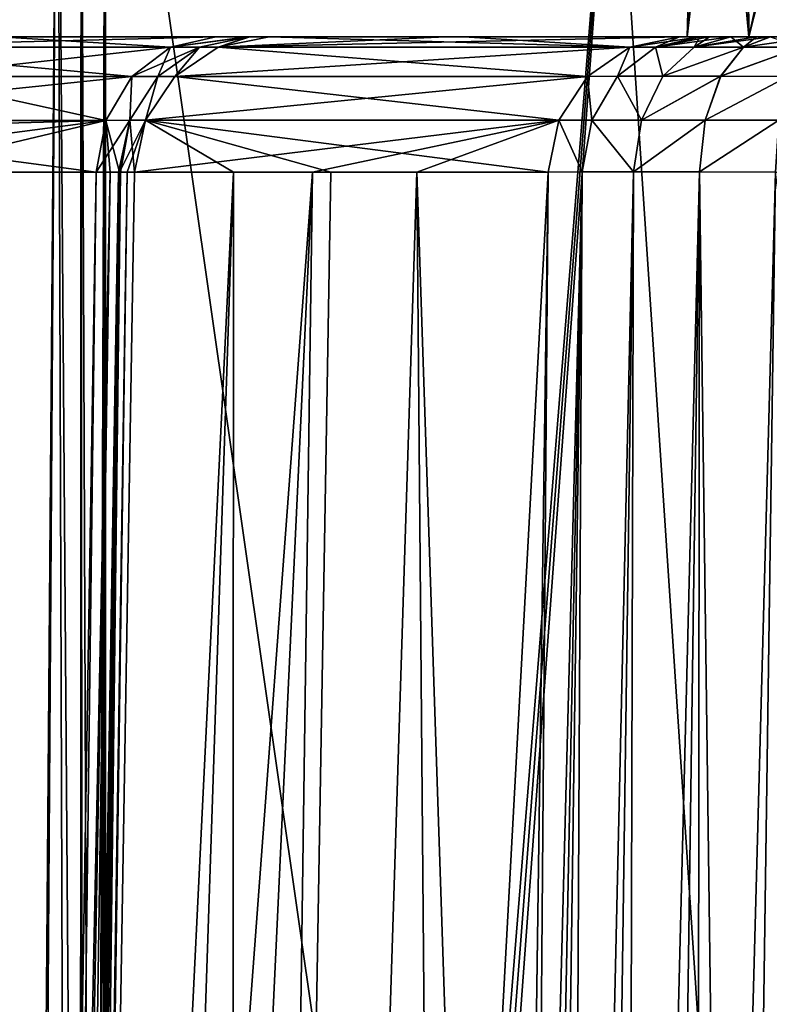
# Model space of a CAD drawing. Header units: millimetres. Extents: x -39 to 39, y -36 to 85.
# Tile 339 of 427: x 7.6 to 8.69, y 69.39 to 70.83. Entities that reach past the tile are written whole.
import ezdxf

# ---------------------------------------------------------------- set-up
doc = ezdxf.new("R2010")
doc.units = ezdxf.units.MM
doc.header["$LTSCALE"] = 65.185185
for name, color, linetype in [('125', 7, 'CONTINUOUS'), ('142', 7, 'CONTINUOUS'), ('146', 7, 'CONTINUOUS'), ('164', 7, 'CONTINUOUS'), ('165', 7, 'CONTINUOUS'), ('166', 7, 'CONTINUOUS'), ('167', 7, 'CONTINUOUS'), ('168', 7, 'CONTINUOUS'), ('176', 7, 'CONTINUOUS'), ('177', 7, 'CONTINUOUS'), ('181', 7, 'CONTINUOUS'), ('182', 7, 'CONTINUOUS'), ('183', 7, 'CONTINUOUS'), ('309', 7, 'CONTINUOUS'), ('363', 7, 'CONTINUOUS'), ('364', 7, 'CONTINUOUS'), ('365', 7, 'CONTINUOUS'), ('366', 7, 'CONTINUOUS'), ('372', 7, 'CONTINUOUS'), ('373', 7, 'CONTINUOUS'), ('374', 7, 'CONTINUOUS'), ('380', 7, 'CONTINUOUS'), ('381', 7, 'CONTINUOUS'), ('4', 7, 'CONTINUOUS'), ('6', 7, 'CONTINUOUS'), ('67', 7, 'CONTINUOUS'), ('69', 7, 'CONTINUOUS')]:
    doc.layers.add(name, color=color, linetype=linetype)

msp = doc.modelspace()

# ---------------------------------------------------------------- linework, layer by layer
at = {"layer": '125', "linetype": 'CONTINUOUS'}
for points in [[(6.7214, 70.8, -0.6735), (8.5738, 70.8), (6.7212, 70.8, 0.6716), (6.7214, 70.8, -0.6735)], [(8.5738, 70.8), (8.6634, 70.8, 1.1382), (6.7212, 70.8, 0.6716), (8.5738, 70.8)], [(6.7212, 70.8, 0.6716), (8.6634, 70.8, 1.1382), (6.9182, 70.8, 2.0022), (6.7212, 70.8, 0.6716)], [(6.9186, 70.8, -2.0041), (8.6634, 70.8, -1.1382), (6.7214, 70.8, -0.6735), (6.9186, 70.8, -2.0041)], [(8.6634, 70.8, -1.1382), (8.5738, 70.8), (6.7214, 70.8, -0.6735), (8.6634, 70.8, -1.1382)], [(6.9182, 70.8, 2.0022), (8.9299, 70.8, 2.2485), (7.3081, 70.8, 3.2897), (6.9182, 70.8, 2.0022)], [(8.6634, 70.8, 1.1382), (8.9299, 70.8, 2.2485), (6.9182, 70.8, 2.0022), (8.6634, 70.8, 1.1382)], [(7.3087, 70.8, -3.2912), (8.9299, 70.8, -2.2485), (6.9186, 70.8, -2.0041), (7.3087, 70.8, -3.2912)], [(8.9299, 70.8, -2.2485), (8.6634, 70.8, -1.1382), (6.9186, 70.8, -2.0041), (8.9299, 70.8, -2.2485)], [(7.3081, 70.8, 3.2897), (9.3669, 70.8, 3.3033), (7.5725, 70.8, 3.9076), (7.3081, 70.8, 3.2897)], [(8.9299, 70.8, 2.2485), (9.3669, 70.8, 3.3033), (7.3081, 70.8, 3.2897), (8.9299, 70.8, 2.2485)], [(7.5729, 70.8, -3.9084), (9.3669, 70.8, -3.3033), (7.3087, 70.8, -3.2912), (7.5729, 70.8, -3.9084)], [(9.3669, 70.8, -3.3033), (8.9299, 70.8, -2.2485), (7.3087, 70.8, -3.2912), (9.3669, 70.8, -3.3033)], [(7.5725, 70.8, 3.9076), (9.9634, 70.8, 4.2768), (7.8883, 70.8, 4.5163), (7.5725, 70.8, 3.9076)], [(9.3669, 70.8, 3.3033), (9.9634, 70.8, 4.2768), (7.5725, 70.8, 3.9076), (9.3669, 70.8, 3.3033)], [(7.8883, 70.8, -4.5163), (9.9634, 70.8, -4.2768), (7.5729, 70.8, -3.9084), (7.8883, 70.8, -4.5163)], [(9.9634, 70.8, -4.2768), (9.3669, 70.8, -3.3033), (7.5729, 70.8, -3.9084), (9.9634, 70.8, -4.2768)], [(7.9333, 70.8, -4.6117), (9.9634, 70.8, -4.2768), (7.8883, 70.8, -4.5163), (7.9333, 70.8, -4.6117)], [(7.8883, 70.8, 4.5163), (10.705, 70.8, 5.145), (7.9356, 70.8, 4.6177), (7.8883, 70.8, 4.5163)], [(9.9634, 70.8, 4.2768), (10.705, 70.8, 5.145), (7.8883, 70.8, 4.5163), (9.9634, 70.8, 4.2768)], [(7.9355, 70.8, -4.6176), (9.9634, 70.8, -4.2768), (7.9333, 70.8, -4.6117), (7.9355, 70.8, -4.6176)], [(7.966, 70.8, -4.7252), (9.9634, 70.8, -4.2768), (7.9355, 70.8, -4.6176), (7.966, 70.8, -4.7252)], [(7.9356, 70.8, 4.6177), (10.705, 70.8, 5.145), (7.9377, 70.8, 4.6236), (7.9356, 70.8, 4.6177)], [(7.9377, 70.8, 4.6236), (10.705, 70.8, 5.145), (7.966, 70.8, 4.7252), (7.9377, 70.8, 4.6236)], [(10.705, 70.8, -5.145), (9.9634, 70.8, -4.2768), (7.966, 70.8, -4.7252), (10.705, 70.8, -5.145)], [(8.2226, 70.8, -5.8692), (10.705, 70.8, -5.145), (7.966, 70.8, -4.7252), (8.2226, 70.8, -5.8692)], [(7.966, 70.8, 4.7252), (11.5732, 70.8, 5.8866), (8.249, 70.8, 5.9737), (7.966, 70.8, 4.7252)], [(10.705, 70.8, 5.145), (11.5732, 70.8, 5.8866), (7.966, 70.8, 4.7252), (10.705, 70.8, 5.145)], [(8.5625, 70.8, -7.089), (11.5732, 70.8, -5.8866), (8.2226, 70.8, -5.8692), (8.5625, 70.8, -7.089)], [(11.5732, 70.8, -5.8866), (10.705, 70.8, -5.145), (8.2226, 70.8, -5.8692), (11.5732, 70.8, -5.8866)], [(12.5467, 70.8, 6.4831), (13.6015, 70.8, 6.9201), (8.249, 70.8, 5.9737), (12.5467, 70.8, 6.4831)], [(11.5732, 70.8, 5.8866), (12.5467, 70.8, 6.4831), (8.249, 70.8, 5.9737), (11.5732, 70.8, 5.8866)], [(8.249, 70.8, 5.9737), (13.6015, 70.8, 6.9201), (8.5625, 70.8, 7.089), (8.249, 70.8, 5.9737)], [(8.5923, 70.8, -7.1555), (13.6015, 70.8, -6.9201), (8.5625, 70.8, -7.089), (8.5923, 70.8, -7.1555)], [(13.6015, 70.8, -6.9201), (12.5467, 70.8, -6.4831), (8.5625, 70.8, -7.089), (13.6015, 70.8, -6.9201)], [(12.5467, 70.8, -6.4831), (11.5732, 70.8, -5.8866), (8.5625, 70.8, -7.089), (12.5467, 70.8, -6.4831)], [(13.6015, 70.8, 6.9201), (14.7118, 70.8, 7.1866), (8.5625, 70.8, 7.089), (13.6015, 70.8, 6.9201)], [(8.5625, 70.8, 7.089), (14.7118, 70.8, 7.1866), (8.5922, 70.8, 7.1554), (8.5625, 70.8, 7.089)], [(8.5922, 70.8, 7.1554), (14.7118, 70.8, 7.1866), (8.606, 70.8, 7.1763), (8.5922, 70.8, 7.1554)], [(8.6055, 70.8, -7.1756), (13.6015, 70.8, -6.9201), (8.5923, 70.8, -7.1555), (8.6055, 70.8, -7.1756)], [(8.6372, 70.8, -7.2129), (14.7118, 70.8, -7.1866), (8.6055, 70.8, -7.1756), (8.6372, 70.8, -7.2129)], [(14.7118, 70.8, -7.1866), (13.6015, 70.8, -6.9201), (8.6055, 70.8, -7.1756), (14.7118, 70.8, -7.1866)], [(8.606, 70.8, 7.1763), (14.7118, 70.8, 7.1866), (8.6371, 70.8, 7.2128), (8.606, 70.8, 7.1763)], [(14.7118, 70.8, 7.1866), (15.85, 70.8, 7.2762), (8.6371, 70.8, 7.2128), (14.7118, 70.8, 7.1866)], [(8.6371, 70.8, 7.2128), (15.85, 70.8, 7.2762), (8.6744, 70.8, 7.2445), (8.6371, 70.8, 7.2128)], [(8.6737, 70.8, -7.244), (14.7118, 70.8, -7.1866), (8.6372, 70.8, -7.2129), (8.6737, 70.8, -7.244)], [(8.6946, 70.8, -7.2578), (14.7118, 70.8, -7.1866), (8.6737, 70.8, -7.244), (8.6946, 70.8, -7.2578)], [(8.6744, 70.8, 7.2445), (15.85, 70.8, 7.2762), (8.6945, 70.8, 7.2577), (8.6744, 70.8, 7.2445)]]:
    msp.add_3dface(points, dxfattribs=at)
at = {"layer": '142', "linetype": 'CONTINUOUS'}
for points in [[(8.449, 71.4856, 8.6686), (9.072, 62.1, 8.8554), (9.0781, 71.4931, 8.8571), (8.449, 71.4856, 8.6686)], [(7.7278, 71.4764, 8.4292), (9.072, 62.1, 8.8554), (8.449, 71.4856, 8.6686), (7.7278, 71.4764, 8.4292)], [(7.7278, 62.1, 8.4292), (9.072, 62.1, 8.8554), (7.7278, 71.4764, 8.4292), (7.7278, 62.1, 8.4292)]]:
    msp.add_3dface(points, dxfattribs=at)
at = {"layer": '146', "linetype": 'CONTINUOUS'}
for points in [[(8.4861, 71.4861, -8.6802), (9.0811, 71.4932, -8.858), (7.796, 62.1, -8.4529), (8.4861, 71.4861, -8.6802)], [(7.796, 62.1, -8.4529), (9.0811, 71.4932, -8.858), (9.1057, 62.1, -8.8649), (7.796, 62.1, -8.4529)], [(7.7278, 71.4764, -8.4292), (8.4861, 71.4861, -8.6802), (7.7278, 62.1, -8.4292), (7.7278, 71.4764, -8.4292)], [(7.7278, 62.1, -8.4292), (8.4861, 71.4861, -8.6802), (7.7619, 62.1, -8.4411), (7.7278, 62.1, -8.4292)], [(7.7619, 62.1, -8.4411), (8.4861, 71.4861, -8.6802), (7.796, 62.1, -8.4529), (7.7619, 62.1, -8.4411)]]:
    msp.add_3dface(points, dxfattribs=at)
at = {"layer": '164', "linetype": 'CONTINUOUS'}
msp.add_3dface([(9.7959, 62.1, -7.94), (8.7022, 70.6035, -7.4786), (8.6451, 66.5669, -7.5347), (9.7959, 62.1, -7.94)], dxfattribs=at)
at = {"layer": '165', "linetype": 'CONTINUOUS'}
for points in [[(7.6289, 62.1, -4.8161), (8.0286, 70.6035, -5.9177), (7.6959, 66.1456, -4.7914), (7.6289, 62.1, -4.8161)], [(7.91, 62.1, -6.0541), (8.0286, 70.6035, -5.9177), (7.6289, 62.1, -4.8161), (7.91, 62.1, -6.0541)], [(8.0286, 70.6035, -5.9177), (7.7699, 70.6035, -4.7642), (7.6959, 66.1456, -4.7914), (8.0286, 70.6035, -5.9177)], [(8.2533, 62.1, -7.268), (8.1806, 70.6035, -6.4947), (7.91, 62.1, -6.0541), (8.2533, 62.1, -7.268)], [(8.1806, 70.6035, -6.4947), (8.0286, 70.6035, -5.9177), (7.91, 62.1, -6.0541), (8.1806, 70.6035, -6.4947)], [(8.3714, 70.6035, -7.1478), (8.1806, 70.6035, -6.4947), (8.3153, 66.5669, -7.2049), (8.3714, 70.6035, -7.1478)], [(8.2533, 62.1, -7.268), (8.3153, 66.5669, -7.2049), (8.1806, 70.6035, -6.4947), (8.2533, 62.1, -7.268)]]:
    msp.add_3dface(points, dxfattribs=at)
at = {"layer": '166', "linetype": 'CONTINUOUS'}
for points in [[(7.7144, 70.6035, -4.615), (7.4122, 70.6035, -4.0361), (7.6408, 66.1456, -4.643), (7.7144, 70.6035, -4.615)], [(7.6408, 66.1456, -4.643), (7.4122, 70.6035, -4.0361), (7.574, 62.1, -4.6684), (7.6408, 66.1456, -4.643)], [(7.7144, 70.6035, 4.615), (7.6408, 66.1455, 4.643), (7.4124, 70.6035, 4.0365), (7.7144, 70.6035, 4.615)], [(7.6408, 66.1455, 4.643), (7.574, 62.1, 4.6684), (7.4124, 70.6035, 4.0365), (7.6408, 66.1455, 4.643)]]:
    msp.add_3dface(points, dxfattribs=at)
at = {"layer": '167', "linetype": 'CONTINUOUS'}
for points in [[(7.6959, 66.1455, 4.7914), (7.9141, 70.6035, 5.4392), (7.6289, 62.1, 4.8161), (7.6959, 66.1455, 4.7914)], [(7.6289, 62.1, 4.8161), (7.9141, 70.6035, 5.4392), (7.91, 62.1, 6.0541), (7.6289, 62.1, 4.8161)], [(7.7699, 70.6035, 4.7642), (7.9141, 70.6035, 5.4392), (7.6959, 66.1455, 4.7914), (7.7699, 70.6035, 4.7642)], [(7.9141, 70.6035, 5.4392), (8.0553, 70.6035, 6.0231), (7.91, 62.1, 6.0541), (7.9141, 70.6035, 5.4392)], [(8.0553, 70.6035, 6.0231), (8.3714, 70.6035, 7.1478), (7.91, 62.1, 6.0541), (8.0553, 70.6035, 6.0231)], [(7.91, 62.1, 6.0541), (8.3714, 70.6035, 7.1478), (8.3153, 66.5667, 7.2049), (7.91, 62.1, 6.0541)]]:
    msp.add_3dface(points, dxfattribs=at)
at = {"layer": '168', "linetype": 'CONTINUOUS'}
for points in [[(8.582, 62.1, 7.5967), (8.6451, 66.5667, 7.5347), (9.3553, 70.6035, 7.6694), (8.582, 62.1, 7.5967)], [(8.582, 62.1, 7.5967), (9.3553, 70.6035, 7.6694), (9.7959, 62.1, 7.94), (8.582, 62.1, 7.5967)], [(8.7022, 70.6035, 7.4786), (9.3553, 70.6035, 7.6694), (8.6451, 66.5667, 7.5347), (8.7022, 70.6035, 7.4786)]]:
    msp.add_3dface(points, dxfattribs=at)
at = {"layer": '176', "linetype": 'CONTINUOUS'}
for points in [[(7.658, 71.4647, -8.3986), (7.5848, 62.1, -8.3511), (7.5761, 71.4461, -8.3441), (7.658, 71.4647, -8.3986)], [(7.6889, 62.1, -8.4137), (7.5848, 62.1, -8.3511), (7.658, 71.4647, -8.3986), (7.6889, 62.1, -8.4137)], [(7.6924, 71.473, -8.4153), (7.6889, 62.1, -8.4137), (7.658, 71.4647, -8.3986), (7.6924, 71.473, -8.4153)], [(7.6966, 62.1, -8.4171), (7.6889, 62.1, -8.4137), (7.6924, 71.473, -8.4153), (7.6966, 62.1, -8.4171)], [(7.7278, 71.4764, -8.4292), (7.6966, 62.1, -8.4171), (7.6924, 71.473, -8.4153), (7.7278, 71.4764, -8.4292)], [(7.6966, 62.1, -8.4171), (7.7278, 71.4764, -8.4292), (7.7044, 62.1, -8.4204), (7.6966, 62.1, -8.4171)], [(7.7044, 62.1, -8.4204), (7.7278, 71.4764, -8.4292), (7.716, 62.1, -8.4249), (7.7044, 62.1, -8.4204)], [(7.7278, 71.4764, -8.4292), (7.7278, 62.1, -8.4292), (7.716, 62.1, -8.4249), (7.7278, 71.4764, -8.4292)]]:
    msp.add_3dface(points, dxfattribs=at)
at = {"layer": '177', "linetype": 'CONTINUOUS'}
for points in [[(8.3771, 62.1, -7.4729), (8.421, 70.6038, -7.2586), (8.3027, 62.1, -7.3779), (8.3771, 62.1, -7.4729)], [(8.421, 70.6038, -7.2586), (8.3714, 70.6035, -7.1478), (8.3027, 62.1, -7.3779), (8.421, 70.6038, -7.2586)], [(8.3714, 70.6035, -7.1478), (8.3153, 66.5669, -7.2049), (8.3027, 62.1, -7.3779), (8.3714, 70.6035, -7.1478)], [(8.4721, 62.1, -7.5473), (8.4958, 70.6039, -7.3543), (8.3771, 62.1, -7.4729), (8.4721, 62.1, -7.5473)], [(8.4958, 70.6039, -7.3543), (8.421, 70.6038, -7.2586), (8.3771, 62.1, -7.4729), (8.4958, 70.6039, -7.3543)], [(8.5916, 70.6038, -7.4292), (8.4958, 70.6039, -7.3543), (8.4721, 62.1, -7.5473), (8.5916, 70.6038, -7.4292)], [(8.582, 62.1, -7.5967), (8.5916, 70.6038, -7.4292), (8.4721, 62.1, -7.5473), (8.582, 62.1, -7.5967)], [(8.582, 62.1, -7.5967), (8.6451, 66.5669, -7.5347), (8.5916, 70.6038, -7.4292), (8.582, 62.1, -7.5967)], [(8.6451, 66.5669, -7.5347), (8.7022, 70.6035, -7.4786), (8.5916, 70.6038, -7.4292), (8.6451, 66.5669, -7.5347)]]:
    msp.add_3dface(points, dxfattribs=at)
at = {"layer": '181', "linetype": 'CONTINUOUS'}
for points in [[(7.7481, 70.6035, -4.6873), (7.7465, 70.6035, -4.6832), (7.6073, 62.1, -4.7401), (7.7481, 70.6035, -4.6873)], [(7.6289, 62.1, -4.8161), (7.7481, 70.6035, -4.6873), (7.6073, 62.1, -4.7401), (7.6289, 62.1, -4.8161)], [(7.7144, 70.6035, -4.615), (7.6408, 66.1456, -4.643), (7.6073, 62.1, -4.7401), (7.7144, 70.6035, -4.615)], [(7.7465, 70.6035, -4.6832), (7.7144, 70.6035, -4.615), (7.6073, 62.1, -4.7401), (7.7465, 70.6035, -4.6832)], [(7.6289, 62.1, -4.8161), (7.6959, 66.1456, -4.7914), (7.7591, 70.6035, -4.7205), (7.6289, 62.1, -4.8161)], [(7.7481, 70.6035, -4.6873), (7.6289, 62.1, -4.8161), (7.7591, 70.6035, -4.7205), (7.7481, 70.6035, -4.6873)], [(7.6959, 66.1456, -4.7914), (7.7699, 70.6035, -4.7642), (7.7591, 70.6035, -4.7205), (7.6959, 66.1456, -4.7914)]]:
    msp.add_3dface(points, dxfattribs=at)
at = {"layer": '182', "linetype": 'CONTINUOUS'}
for points in [[(7.574, 62.1, 4.6684), (7.6408, 66.1455, 4.643), (7.7348, 70.6035, 4.6551), (7.574, 62.1, 4.6684)], [(7.574, 62.1, 4.6684), (7.7348, 70.6035, 4.6551), (7.6073, 62.1, 4.7401), (7.574, 62.1, 4.6684)], [(7.7496, 70.6035, 4.6916), (7.6289, 62.1, 4.8161), (7.6073, 62.1, 4.7401), (7.7496, 70.6035, 4.6916)], [(7.7348, 70.6035, 4.6551), (7.7481, 70.6035, 4.6874), (7.6073, 62.1, 4.7401), (7.7348, 70.6035, 4.6551)], [(7.7481, 70.6035, 4.6874), (7.7496, 70.6035, 4.6916), (7.6073, 62.1, 4.7401), (7.7481, 70.6035, 4.6874)], [(7.6959, 66.1455, 4.7914), (7.6289, 62.1, 4.8161), (7.7496, 70.6035, 4.6916), (7.6959, 66.1455, 4.7914)], [(7.6408, 66.1455, 4.643), (7.7144, 70.6035, 4.615), (7.7348, 70.6035, 4.6551), (7.6408, 66.1455, 4.643)], [(7.7699, 70.6035, 4.7642), (7.6959, 66.1455, 4.7914), (7.7496, 70.6035, 4.6916), (7.7699, 70.6035, 4.7642)]]:
    msp.add_3dface(points, dxfattribs=at)
at = {"layer": '183', "linetype": 'CONTINUOUS'}
for points in [[(8.2533, 62.1, 7.268), (8.3153, 66.5667, 7.2049), (8.4208, 70.6038, 7.2584), (8.2533, 62.1, 7.268)], [(8.2533, 62.1, 7.268), (8.4208, 70.6038, 7.2584), (8.3027, 62.1, 7.3779), (8.2533, 62.1, 7.268)], [(8.4208, 70.6038, 7.2584), (8.4957, 70.6039, 7.3542), (8.3027, 62.1, 7.3779), (8.4208, 70.6038, 7.2584)], [(8.3027, 62.1, 7.3779), (8.4957, 70.6039, 7.3542), (8.3771, 62.1, 7.4729), (8.3027, 62.1, 7.3779)], [(8.3153, 66.5667, 7.2049), (8.3714, 70.6035, 7.1478), (8.4208, 70.6038, 7.2584), (8.3153, 66.5667, 7.2049)], [(8.4957, 70.6039, 7.3542), (8.5914, 70.6038, 7.429), (8.3771, 62.1, 7.4729), (8.4957, 70.6039, 7.3542)], [(8.3771, 62.1, 7.4729), (8.5914, 70.6038, 7.429), (8.4721, 62.1, 7.5473), (8.3771, 62.1, 7.4729)], [(8.5914, 70.6038, 7.429), (8.7022, 70.6035, 7.4786), (8.4721, 62.1, 7.5473), (8.5914, 70.6038, 7.429)], [(8.7022, 70.6035, 7.4786), (8.6451, 66.5667, 7.5347), (8.4721, 62.1, 7.5473), (8.7022, 70.6035, 7.4786)]]:
    msp.add_3dface(points, dxfattribs=at)
at = {"layer": '309', "linetype": 'CONTINUOUS'}
for points in [[(7.5761, 71.4461, 8.3441), (7.5959, 62.1, 8.3595), (7.658, 71.4647, 8.3986), (7.5761, 71.4461, 8.3441)], [(7.5959, 62.1, 8.3595), (7.7278, 62.1, 8.4292), (7.658, 71.4647, 8.3986), (7.5959, 62.1, 8.3595)], [(7.658, 71.4647, 8.3986), (7.7278, 62.1, 8.4292), (7.692, 71.473, 8.4151), (7.658, 71.4647, 8.3986)], [(7.7278, 62.1, 8.4292), (7.7278, 71.4764, 8.4292), (7.692, 71.473, 8.4151), (7.7278, 62.1, 8.4292)]]:
    msp.add_3dface(points, dxfattribs=at)
at = {"layer": '363', "linetype": 'CONTINUOUS'}
for points in [[(7.3033, 70.7851, 3.4832), (7.8883, 70.8, 4.5163), (7.8224, 70.7851, 4.5537), (7.3033, 70.7851, 3.4832)], [(7.5725, 70.8, 3.9076), (7.8883, 70.8, 4.5163), (7.3033, 70.7851, 3.4832), (7.5725, 70.8, 3.9076)], [(7.8224, 70.7851, -4.5537), (7.5729, 70.8, -3.9084), (7.3033, 70.7851, -3.4832), (7.8224, 70.7851, -4.5537)], [(7.8883, 70.8, -4.5163), (7.5729, 70.8, -3.9084), (7.8224, 70.7851, -4.5537), (7.8883, 70.8, -4.5163)], [(7.3033, 70.7851, 3.4832), (7.8224, 70.7851, 4.5537), (7.4367, 70.7426, 3.9484), (7.3033, 70.7851, 3.4832)], [(7.7663, 70.7426, -4.5855), (7.3033, 70.7851, -3.4832), (7.4367, 70.7426, -3.9483), (7.7663, 70.7426, -4.5855)], [(7.8224, 70.7851, -4.5537), (7.3033, 70.7851, -3.4832), (7.7663, 70.7426, -4.5855), (7.8224, 70.7851, -4.5537)], [(7.4367, 70.7426, 3.9484), (7.8224, 70.7851, 4.5537), (7.7663, 70.7426, 4.5855), (7.4367, 70.7426, 3.9484)], [(7.1489, 70.6788, -3.3876), (7.7284, 70.6788, -4.607), (7.4367, 70.7426, -3.9483), (7.1489, 70.6788, -3.3876)], [(7.1489, 70.6788, 3.3876), (7.4367, 70.7426, 3.9484), (7.7663, 70.7426, 4.5855), (7.1489, 70.6788, 3.3876)], [(7.1489, 70.6788, 3.3876), (7.7663, 70.7426, 4.5855), (7.7284, 70.6788, 4.607), (7.1489, 70.6788, 3.3876)], [(7.7284, 70.6788, -4.607), (7.7663, 70.7426, -4.5855), (7.4367, 70.7426, -3.9483), (7.7284, 70.6788, -4.607)], [(7.1564, 70.6035, 3.4508), (7.1488, 70.663, 3.4039), (7.7284, 70.6788, 4.607), (7.1564, 70.6035, 3.4508)], [(7.1488, 70.663, 3.4039), (7.1489, 70.6788, 3.3876), (7.7284, 70.6788, 4.607), (7.1488, 70.663, 3.4039)], [(7.4122, 70.6035, -4.0361), (7.7144, 70.6035, -4.615), (7.1489, 70.6788, -3.3876), (7.4122, 70.6035, -4.0361)], [(7.1489, 70.6788, -3.3876), (7.7144, 70.6035, -4.615), (7.7284, 70.6788, -4.607), (7.1489, 70.6788, -3.3876)], [(7.4124, 70.6035, 4.0365), (7.1564, 70.6035, 3.4508), (7.7284, 70.6788, 4.607), (7.4124, 70.6035, 4.0365)], [(7.7144, 70.6035, 4.615), (7.4124, 70.6035, 4.0365), (7.7284, 70.6788, 4.607), (7.7144, 70.6035, 4.615)]]:
    msp.add_3dface(points, dxfattribs=at)
at = {"layer": '364', "linetype": 'CONTINUOUS'}
for points in [[(7.8883, 70.8, 4.5163), (7.9356, 70.8, 4.6177), (7.8224, 70.7851, 4.5537), (7.8883, 70.8, 4.5163)], [(7.8224, 70.7851, 4.5537), (7.9356, 70.8, 4.6177), (7.8645, 70.7851, 4.6441), (7.8224, 70.7851, 4.5537)], [(7.9356, 70.8, 4.6177), (7.8917, 70.7851, 4.74), (7.8645, 70.7851, 4.6441), (7.9356, 70.8, 4.6177)], [(7.9356, 70.8, 4.6177), (7.9377, 70.8, 4.6236), (7.8917, 70.7851, 4.74), (7.9356, 70.8, 4.6177)], [(7.9377, 70.8, 4.6236), (7.966, 70.8, 4.7252), (7.8917, 70.7851, 4.74), (7.9377, 70.8, 4.6236)], [(7.7663, 70.7426, 4.5855), (7.8224, 70.7851, 4.5537), (7.8041, 70.7427, 4.6665), (7.7663, 70.7426, 4.5855)], [(7.8645, 70.7851, 4.6441), (7.8285, 70.7427, 4.7525), (7.8041, 70.7427, 4.6665), (7.8645, 70.7851, 4.6441)], [(7.8224, 70.7851, 4.5537), (7.8645, 70.7851, 4.6441), (7.8041, 70.7427, 4.6665), (7.8224, 70.7851, 4.5537)], [(7.8917, 70.7851, 4.74), (7.8285, 70.7427, 4.7525), (7.8645, 70.7851, 4.6441), (7.8917, 70.7851, 4.74)], [(7.7284, 70.6788, 4.607), (7.7663, 70.7426, 4.5855), (7.7633, 70.679, 4.6817), (7.7284, 70.6788, 4.607)], [(7.8041, 70.7427, 4.6665), (7.7858, 70.6789, 4.761), (7.7633, 70.679, 4.6817), (7.8041, 70.7427, 4.6665)], [(7.7663, 70.7426, 4.5855), (7.8041, 70.7427, 4.6665), (7.7633, 70.679, 4.6817), (7.7663, 70.7426, 4.5855)], [(7.8285, 70.7427, 4.7525), (7.7858, 70.6789, 4.761), (7.8041, 70.7427, 4.6665), (7.8285, 70.7427, 4.7525)], [(7.7348, 70.6035, 4.6551), (7.7144, 70.6035, 4.615), (7.7284, 70.6788, 4.607), (7.7348, 70.6035, 4.6551)], [(7.7481, 70.6035, 4.6874), (7.7284, 70.6788, 4.607), (7.7633, 70.679, 4.6817), (7.7481, 70.6035, 4.6874)], [(7.7481, 70.6035, 4.6874), (7.7348, 70.6035, 4.6551), (7.7284, 70.6788, 4.607), (7.7481, 70.6035, 4.6874)], [(7.7496, 70.6035, 4.6916), (7.7481, 70.6035, 4.6874), (7.7633, 70.679, 4.6817), (7.7496, 70.6035, 4.6916)], [(7.7699, 70.6035, 4.7642), (7.7496, 70.6035, 4.6916), (7.7633, 70.679, 4.6817), (7.7699, 70.6035, 4.7642)], [(7.7858, 70.6789, 4.761), (7.7699, 70.6035, 4.7642), (7.7633, 70.679, 4.6817), (7.7858, 70.6789, 4.761)]]:
    msp.add_3dface(points, dxfattribs=at)
at = {"layer": '365', "linetype": 'CONTINUOUS'}
for points in [[(7.8917, 70.7851, 4.74), (7.966, 70.8, 4.7252), (8.4902, 70.7851, 7.1112), (7.8917, 70.7851, 4.74)], [(7.966, 70.8, 4.7252), (8.249, 70.8, 5.9737), (8.4902, 70.7851, 7.1112), (7.966, 70.8, 4.7252)], [(8.249, 70.8, 5.9737), (8.5625, 70.8, 7.089), (8.4902, 70.7851, 7.1112), (8.249, 70.8, 5.9737)], [(7.8285, 70.7427, 4.7525), (7.8917, 70.7851, 4.74), (8.4286, 70.7427, 7.1302), (7.8285, 70.7427, 4.7525)], [(8.4286, 70.7427, 7.1302), (7.8917, 70.7851, 4.74), (8.4902, 70.7851, 7.1112), (8.4286, 70.7427, 7.1302)], [(7.7858, 70.6789, 4.761), (7.8285, 70.7427, 4.7525), (8.3869, 70.6789, 7.143), (7.7858, 70.6789, 4.761)], [(8.3869, 70.6789, 7.143), (7.8285, 70.7427, 4.7525), (8.4286, 70.7427, 7.1302), (8.3869, 70.6789, 7.143)], [(7.9141, 70.6035, 5.4392), (7.7699, 70.6035, 4.7642), (7.7858, 70.6789, 4.761), (7.9141, 70.6035, 5.4392)], [(8.0553, 70.6035, 6.0231), (7.9141, 70.6035, 5.4392), (7.7858, 70.6789, 4.761), (8.0553, 70.6035, 6.0231)], [(8.3714, 70.6035, 7.1478), (7.7858, 70.6789, 4.761), (8.3869, 70.6789, 7.143), (8.3714, 70.6035, 7.1478)], [(8.3714, 70.6035, 7.1478), (8.0553, 70.6035, 6.0231), (7.7858, 70.6789, 4.761), (8.3714, 70.6035, 7.1478)]]:
    msp.add_3dface(points, dxfattribs=at)
at = {"layer": '366', "linetype": 'CONTINUOUS'}
for points in [[(8.4902, 70.7851, 7.1112), (8.5625, 70.8, 7.089), (8.5274, 70.7851, 7.1943), (8.4902, 70.7851, 7.1112)], [(8.5625, 70.8, 7.089), (8.5922, 70.8, 7.1554), (8.5274, 70.7851, 7.1943), (8.5625, 70.8, 7.089)], [(8.5922, 70.8, 7.1554), (8.5836, 70.7852, 7.2663), (8.5274, 70.7851, 7.1943), (8.5922, 70.8, 7.1554)], [(8.5922, 70.8, 7.1554), (8.606, 70.8, 7.1763), (8.5836, 70.7852, 7.2663), (8.5922, 70.8, 7.1554)], [(8.606, 70.8, 7.1763), (8.6371, 70.8, 7.2128), (8.5836, 70.7852, 7.2663), (8.606, 70.8, 7.1763)], [(8.6371, 70.8, 7.2128), (8.6555, 70.7851, 7.3225), (8.5836, 70.7852, 7.2663), (8.6371, 70.8, 7.2128)], [(8.6371, 70.8, 7.2128), (8.6744, 70.8, 7.2445), (8.6555, 70.7851, 7.3225), (8.6371, 70.8, 7.2128)], [(8.6744, 70.8, 7.2445), (8.6945, 70.8, 7.2577), (8.6555, 70.7851, 7.3225), (8.6744, 70.8, 7.2445)], [(8.6945, 70.8, 7.2577), (8.7388, 70.7851, 7.3598), (8.6555, 70.7851, 7.3225), (8.6945, 70.8, 7.2577)], [(8.4286, 70.7427, 7.1302), (8.4902, 70.7851, 7.1112), (8.4722, 70.7428, 7.2275), (8.4286, 70.7427, 7.1302)], [(8.4902, 70.7851, 7.1112), (8.5274, 70.7851, 7.1943), (8.4722, 70.7428, 7.2275), (8.4902, 70.7851, 7.1112)], [(8.5274, 70.7851, 7.1943), (8.5381, 70.7428, 7.3118), (8.4722, 70.7428, 7.2275), (8.5274, 70.7851, 7.1943)], [(8.5836, 70.7852, 7.2663), (8.5381, 70.7428, 7.3118), (8.5274, 70.7851, 7.1943), (8.5836, 70.7852, 7.2663)], [(8.5836, 70.7852, 7.2663), (8.6555, 70.7851, 7.3225), (8.5381, 70.7428, 7.3118), (8.5836, 70.7852, 7.2663)], [(8.6555, 70.7851, 7.3225), (8.6223, 70.7428, 7.3777), (8.5381, 70.7428, 7.3118), (8.6555, 70.7851, 7.3225)], [(8.7388, 70.7851, 7.3598), (8.7198, 70.7427, 7.4214), (8.6223, 70.7428, 7.3777), (8.7388, 70.7851, 7.3598)], [(8.6555, 70.7851, 7.3225), (8.7388, 70.7851, 7.3598), (8.6223, 70.7428, 7.3777), (8.6555, 70.7851, 7.3225)], [(8.3869, 70.6789, 7.143), (8.4286, 70.7427, 7.1302), (8.4348, 70.6792, 7.25), (8.3869, 70.6789, 7.143)], [(8.4286, 70.7427, 7.1302), (8.4722, 70.7428, 7.2275), (8.4348, 70.6792, 7.25), (8.4286, 70.7427, 7.1302)], [(8.4722, 70.7428, 7.2275), (8.5072, 70.6793, 7.3426), (8.4348, 70.6792, 7.25), (8.4722, 70.7428, 7.2275)], [(8.5381, 70.7428, 7.3118), (8.5072, 70.6793, 7.3426), (8.4722, 70.7428, 7.2275), (8.5381, 70.7428, 7.3118)], [(8.6223, 70.7428, 7.3777), (8.5998, 70.6792, 7.4151), (8.5072, 70.6793, 7.3426), (8.6223, 70.7428, 7.3777)], [(8.5381, 70.7428, 7.3118), (8.6223, 70.7428, 7.3777), (8.5072, 70.6793, 7.3426), (8.5381, 70.7428, 7.3118)], [(8.6223, 70.7428, 7.3777), (8.7198, 70.7427, 7.4214), (8.5998, 70.6792, 7.4151), (8.6223, 70.7428, 7.3777)], [(8.7198, 70.7427, 7.4214), (8.707, 70.6789, 7.4631), (8.5998, 70.6792, 7.4151), (8.7198, 70.7427, 7.4214)], [(8.4208, 70.6038, 7.2584), (8.3714, 70.6035, 7.1478), (8.3869, 70.6789, 7.143), (8.4208, 70.6038, 7.2584)], [(8.4208, 70.6038, 7.2584), (8.3869, 70.6789, 7.143), (8.4348, 70.6792, 7.25), (8.4208, 70.6038, 7.2584)], [(8.4957, 70.6039, 7.3542), (8.4208, 70.6038, 7.2584), (8.4348, 70.6792, 7.25), (8.4957, 70.6039, 7.3542)], [(8.5072, 70.6793, 7.3426), (8.4957, 70.6039, 7.3542), (8.4348, 70.6792, 7.25), (8.5072, 70.6793, 7.3426)], [(8.5998, 70.6792, 7.4151), (8.4957, 70.6039, 7.3542), (8.5072, 70.6793, 7.3426), (8.5998, 70.6792, 7.4151)], [(8.5914, 70.6038, 7.429), (8.4957, 70.6039, 7.3542), (8.5998, 70.6792, 7.4151), (8.5914, 70.6038, 7.429)], [(8.707, 70.6789, 7.4631), (8.5914, 70.6038, 7.429), (8.5998, 70.6792, 7.4151), (8.707, 70.6789, 7.4631)], [(8.7022, 70.6035, 7.4786), (8.5914, 70.6038, 7.429), (8.707, 70.6789, 7.4631), (8.7022, 70.6035, 7.4786)]]:
    msp.add_3dface(points, dxfattribs=at)
at = {"layer": '372', "linetype": 'CONTINUOUS'}
for points in [[(7.9355, 70.8, -4.6176), (7.9333, 70.8, -4.6117), (7.8224, 70.7851, -4.5537), (7.9355, 70.8, -4.6176)], [(7.9355, 70.8, -4.6176), (7.8224, 70.7851, -4.5537), (7.8645, 70.7851, -4.644), (7.9355, 70.8, -4.6176)], [(7.9333, 70.8, -4.6117), (7.8883, 70.8, -4.5163), (7.8224, 70.7851, -4.5537), (7.9333, 70.8, -4.6117)], [(7.9355, 70.8, -4.6176), (7.8645, 70.7851, -4.644), (7.8917, 70.7851, -4.74), (7.9355, 70.8, -4.6176)], [(7.966, 70.8, -4.7252), (7.9355, 70.8, -4.6176), (7.8917, 70.7851, -4.74), (7.966, 70.8, -4.7252)], [(7.8224, 70.7851, -4.5537), (7.7663, 70.7426, -4.5855), (7.8645, 70.7851, -4.644), (7.8224, 70.7851, -4.5537)], [(7.8645, 70.7851, -4.644), (7.7663, 70.7426, -4.5855), (7.8041, 70.7427, -4.6665), (7.8645, 70.7851, -4.644)], [(7.8645, 70.7851, -4.644), (7.8041, 70.7427, -4.6665), (7.8285, 70.7427, -4.7525), (7.8645, 70.7851, -4.644)], [(7.8917, 70.7851, -4.74), (7.8645, 70.7851, -4.644), (7.8285, 70.7427, -4.7525), (7.8917, 70.7851, -4.74)], [(7.7663, 70.7426, -4.5855), (7.7284, 70.6788, -4.607), (7.7633, 70.679, -4.6817), (7.7663, 70.7426, -4.5855)], [(7.8041, 70.7427, -4.6665), (7.7663, 70.7426, -4.5855), (7.7633, 70.679, -4.6817), (7.8041, 70.7427, -4.6665)], [(7.8041, 70.7427, -4.6665), (7.7633, 70.679, -4.6817), (7.7858, 70.6789, -4.761), (7.8041, 70.7427, -4.6665)], [(7.8285, 70.7427, -4.7525), (7.8041, 70.7427, -4.6665), (7.7858, 70.6789, -4.761), (7.8285, 70.7427, -4.7525)], [(7.7144, 70.6035, -4.615), (7.7465, 70.6035, -4.6832), (7.7633, 70.679, -4.6817), (7.7144, 70.6035, -4.615)], [(7.7284, 70.6788, -4.607), (7.7144, 70.6035, -4.615), (7.7633, 70.679, -4.6817), (7.7284, 70.6788, -4.607)], [(7.7465, 70.6035, -4.6832), (7.7481, 70.6035, -4.6873), (7.7633, 70.679, -4.6817), (7.7465, 70.6035, -4.6832)], [(7.7633, 70.679, -4.6817), (7.7481, 70.6035, -4.6873), (7.7858, 70.6789, -4.761), (7.7633, 70.679, -4.6817)], [(7.7481, 70.6035, -4.6873), (7.7591, 70.6035, -4.7205), (7.7858, 70.6789, -4.761), (7.7481, 70.6035, -4.6873)], [(7.7591, 70.6035, -4.7205), (7.7699, 70.6035, -4.7642), (7.7858, 70.6789, -4.761), (7.7591, 70.6035, -4.7205)]]:
    msp.add_3dface(points, dxfattribs=at)
at = {"layer": '373', "linetype": 'CONTINUOUS'}
for points in [[(8.5625, 70.8, -7.089), (8.2226, 70.8, -5.8692), (7.8917, 70.7851, -4.74), (8.5625, 70.8, -7.089)], [(8.5625, 70.8, -7.089), (7.8917, 70.7851, -4.74), (8.4902, 70.7851, -7.1112), (8.5625, 70.8, -7.089)], [(8.2226, 70.8, -5.8692), (7.966, 70.8, -4.7252), (7.8917, 70.7851, -4.74), (8.2226, 70.8, -5.8692)], [(7.8917, 70.7851, -4.74), (7.8285, 70.7427, -4.7525), (8.4902, 70.7851, -7.1112), (7.8917, 70.7851, -4.74)], [(8.4902, 70.7851, -7.1112), (7.8285, 70.7427, -4.7525), (8.4286, 70.7427, -7.1302), (8.4902, 70.7851, -7.1112)], [(7.8285, 70.7427, -4.7525), (7.7858, 70.6789, -4.761), (8.4286, 70.7427, -7.1302), (7.8285, 70.7427, -4.7525)], [(8.4286, 70.7427, -7.1302), (7.7858, 70.6789, -4.761), (8.3869, 70.6789, -7.143), (8.4286, 70.7427, -7.1302)], [(7.7858, 70.6789, -4.761), (7.7699, 70.6035, -4.7642), (8.3869, 70.6789, -7.143), (7.7858, 70.6789, -4.761)], [(7.7699, 70.6035, -4.7642), (8.0286, 70.6035, -5.9177), (8.3869, 70.6789, -7.143), (7.7699, 70.6035, -4.7642)], [(8.0286, 70.6035, -5.9177), (8.1806, 70.6035, -6.4947), (8.3869, 70.6789, -7.143), (8.0286, 70.6035, -5.9177)], [(8.1806, 70.6035, -6.4947), (8.3714, 70.6035, -7.1478), (8.3869, 70.6789, -7.143), (8.1806, 70.6035, -6.4947)]]:
    msp.add_3dface(points, dxfattribs=at)
at = {"layer": '374', "linetype": 'CONTINUOUS'}
for points in [[(8.5923, 70.8, -7.1555), (8.5625, 70.8, -7.089), (8.4902, 70.7851, -7.1112), (8.5923, 70.8, -7.1555)], [(8.5923, 70.8, -7.1555), (8.4902, 70.7851, -7.1112), (8.5275, 70.7851, -7.1945), (8.5923, 70.8, -7.1555)], [(8.6372, 70.8, -7.2129), (8.6055, 70.8, -7.1756), (8.5275, 70.7851, -7.1945), (8.6372, 70.8, -7.2129)], [(8.6372, 70.8, -7.2129), (8.5275, 70.7851, -7.1945), (8.5837, 70.7852, -7.2664), (8.6372, 70.8, -7.2129)], [(8.6055, 70.8, -7.1756), (8.5923, 70.8, -7.1555), (8.5275, 70.7851, -7.1945), (8.6055, 70.8, -7.1756)], [(8.6946, 70.8, -7.2578), (8.5837, 70.7852, -7.2664), (8.6557, 70.7851, -7.3226), (8.6946, 70.8, -7.2578)], [(8.6946, 70.8, -7.2578), (8.6737, 70.8, -7.244), (8.5837, 70.7852, -7.2664), (8.6946, 70.8, -7.2578)], [(8.6737, 70.8, -7.244), (8.6372, 70.8, -7.2129), (8.5837, 70.7852, -7.2664), (8.6737, 70.8, -7.244)], [(8.761, 70.8, -7.2875), (8.6557, 70.7851, -7.3226), (8.7388, 70.7851, -7.3598), (8.761, 70.8, -7.2875)], [(8.761, 70.8, -7.2875), (8.6946, 70.8, -7.2578), (8.6557, 70.7851, -7.3226), (8.761, 70.8, -7.2875)], [(8.4902, 70.7851, -7.1112), (8.4286, 70.7427, -7.1302), (8.4723, 70.7428, -7.2277), (8.4902, 70.7851, -7.1112)], [(8.5275, 70.7851, -7.1945), (8.4723, 70.7428, -7.2277), (8.5382, 70.7428, -7.3119), (8.5275, 70.7851, -7.1945)], [(8.5275, 70.7851, -7.1945), (8.4902, 70.7851, -7.1112), (8.4723, 70.7428, -7.2277), (8.5275, 70.7851, -7.1945)], [(8.5837, 70.7852, -7.2664), (8.5275, 70.7851, -7.1945), (8.5382, 70.7428, -7.3119), (8.5837, 70.7852, -7.2664)], [(8.5837, 70.7852, -7.2664), (8.5382, 70.7428, -7.3119), (8.6557, 70.7851, -7.3226), (8.5837, 70.7852, -7.2664)], [(8.6557, 70.7851, -7.3226), (8.5382, 70.7428, -7.3119), (8.6225, 70.7428, -7.3778), (8.6557, 70.7851, -7.3226)], [(8.7388, 70.7851, -7.3598), (8.6225, 70.7428, -7.3778), (8.7198, 70.7427, -7.4214), (8.7388, 70.7851, -7.3598)], [(8.6557, 70.7851, -7.3226), (8.6225, 70.7428, -7.3778), (8.7388, 70.7851, -7.3598), (8.6557, 70.7851, -7.3226)], [(8.4286, 70.7427, -7.1302), (8.3869, 70.6789, -7.143), (8.4349, 70.6792, -7.2502), (8.4286, 70.7427, -7.1302)], [(8.4723, 70.7428, -7.2277), (8.4286, 70.7427, -7.1302), (8.4349, 70.6792, -7.2502), (8.4723, 70.7428, -7.2277)], [(8.4723, 70.7428, -7.2277), (8.4349, 70.6792, -7.2502), (8.5074, 70.6793, -7.3428), (8.4723, 70.7428, -7.2277)], [(8.5382, 70.7428, -7.3119), (8.4723, 70.7428, -7.2277), (8.5074, 70.6793, -7.3428), (8.5382, 70.7428, -7.3119)], [(8.6225, 70.7428, -7.3778), (8.5074, 70.6793, -7.3428), (8.6, 70.6792, -7.4152), (8.6225, 70.7428, -7.3778)], [(8.5382, 70.7428, -7.3119), (8.5074, 70.6793, -7.3428), (8.6225, 70.7428, -7.3778), (8.5382, 70.7428, -7.3119)], [(8.6225, 70.7428, -7.3778), (8.6, 70.6792, -7.4152), (8.7198, 70.7427, -7.4214), (8.6225, 70.7428, -7.3778)], [(8.7198, 70.7427, -7.4214), (8.6, 70.6792, -7.4152), (8.707, 70.6789, -7.4631), (8.7198, 70.7427, -7.4214)], [(8.3714, 70.6035, -7.1478), (8.421, 70.6038, -7.2586), (8.3869, 70.6789, -7.143), (8.3714, 70.6035, -7.1478)], [(8.3869, 70.6789, -7.143), (8.421, 70.6038, -7.2586), (8.4349, 70.6792, -7.2502), (8.3869, 70.6789, -7.143)], [(8.421, 70.6038, -7.2586), (8.4958, 70.6039, -7.3543), (8.4349, 70.6792, -7.2502), (8.421, 70.6038, -7.2586)], [(8.4349, 70.6792, -7.2502), (8.4958, 70.6039, -7.3543), (8.5074, 70.6793, -7.3428), (8.4349, 70.6792, -7.2502)], [(8.5074, 70.6793, -7.3428), (8.4958, 70.6039, -7.3543), (8.6, 70.6792, -7.4152), (8.5074, 70.6793, -7.3428)], [(8.4958, 70.6039, -7.3543), (8.5916, 70.6038, -7.4292), (8.6, 70.6792, -7.4152), (8.4958, 70.6039, -7.3543)], [(8.6, 70.6792, -7.4152), (8.5916, 70.6038, -7.4292), (8.707, 70.6789, -7.4631), (8.6, 70.6792, -7.4152)], [(8.5916, 70.6038, -7.4292), (8.7022, 70.6035, -7.4786), (8.707, 70.6789, -7.4631), (8.5916, 70.6038, -7.4292)]]:
    msp.add_3dface(points, dxfattribs=at)
at = {"layer": '380', "linetype": 'CONTINUOUS'}
for points in [[(8.6498, 71.5327, 0.9064), (8.5738, 70.8), (8.5936, 71.555), (8.6498, 71.5327, 0.9064)], [(8.6581, 71.5297, 0.9704), (8.5738, 70.8), (8.6498, 71.5327, 0.9064), (8.6581, 71.5297, 0.9704)], [(8.6634, 70.8, 1.1382), (8.5738, 70.8), (8.6581, 71.5297, 0.9704), (8.6634, 70.8, 1.1382)], [(8.8181, 71.4778, 1.7992), (8.6634, 70.8, 1.1382), (8.6581, 71.5297, 0.9704), (8.8181, 71.4778, 1.7992)], [(8.8345, 71.4733, 1.8625), (8.6634, 70.8, 1.1382), (8.8181, 71.4778, 1.7992), (8.8345, 71.4733, 1.8625)], [(8.9299, 70.8, 2.2485), (8.6634, 70.8, 1.1382), (8.8345, 71.4733, 1.8625), (8.9299, 70.8, 2.2485)]]:
    msp.add_3dface(points, dxfattribs=at)
at = {"layer": '381', "linetype": 'CONTINUOUS'}
for points in [[(8.5738, 70.8), (8.6634, 70.8, -1.1382), (8.5936, 71.555), (8.5738, 70.8)], [(8.5936, 71.555), (8.6634, 70.8, -1.1382), (8.6484, 71.5334, -0.8945), (8.5936, 71.555)], [(8.6484, 71.5334, -0.8945), (8.6634, 70.8, -1.1382), (8.6499, 71.5328, -0.9071), (8.6484, 71.5334, -0.8945)], [(8.6499, 71.5328, -0.9071), (8.6634, 70.8, -1.1382), (8.8119, 71.4795, -1.7748), (8.6499, 71.5328, -0.9071)], [(8.6634, 70.8, -1.1382), (8.9299, 70.8, -2.2485), (8.8119, 71.4795, -1.7748), (8.6634, 70.8, -1.1382)]]:
    msp.add_3dface(points, dxfattribs=at)
at = {"layer": '4', "color": 7, "linetype": 'CONTINUOUS'}
for points in [[(-38.75, 0, 23), (38.75, 85, 23), (-38.75, 85, 23), (-38.75, 0, 23)], [(-38.75, 0, 23), (38.75, 0, 23), (38.75, 85, 23), (-38.75, 0, 23)]]:
    msp.add_3dface(points, dxfattribs=at)
at = {"layer": '6', "color": 7, "linetype": 'CONTINUOUS'}
for points in [[(38.75, 0, -23), (-38.75, 85, -23), (38.75, 85, -23), (38.75, 0, -23)], [(38.75, 0, -23), (-38.75, 0, -23), (-38.75, 85, -23), (38.75, 0, -23)]]:
    msp.add_3dface(points, dxfattribs=at)
at = {"layer": '67', "color": 7, "linetype": 'CONTINUOUS'}
for points in [[(-37.1425, 80.4, 20.8925), (37.1425, 80.4, 20.8925), (-36.9482, 21.7676, 20.8925), (-37.1425, 80.4, 20.8925)], [(-36.9482, 21.7676, 20.8925), (37.1425, 80.4, 20.8925), (-36.86, 21.8107, 20.8925), (-36.9482, 21.7676, 20.8925)], [(-36.86, 21.8107, 20.8925), (37.1425, 80.4, 20.8925), (-36.7629, 21.8255, 20.8925), (-36.86, 21.8107, 20.8925)], [(-36.7629, 21.8255, 20.8925), (37.1425, 80.4, 20.8925), (36.7629, 21.8255, 20.8925), (-36.7629, 21.8255, 20.8925)]]:
    msp.add_3dface(points, dxfattribs=at)
at = {"layer": '69', "color": 7, "linetype": 'CONTINUOUS'}
for points in [[(37.1425, 80.4, -20.8925), (-37.1425, 80.4, -20.8925), (36.9482, 21.7676, -20.8925), (37.1425, 80.4, -20.8925)], [(36.7629, 21.8255, -20.8925), (-37.1425, 80.4, -20.8925), (-36.7629, 21.8255, -20.8925), (36.7629, 21.8255, -20.8925)], [(36.86, 21.8107, -20.8925), (-37.1425, 80.4, -20.8925), (36.7629, 21.8255, -20.8925), (36.86, 21.8107, -20.8925)], [(36.9482, 21.7676, -20.8925), (-37.1425, 80.4, -20.8925), (36.86, 21.8107, -20.8925), (36.9482, 21.7676, -20.8925)]]:
    msp.add_3dface(points, dxfattribs=at)

doc.saveas('drawing.dxf')
